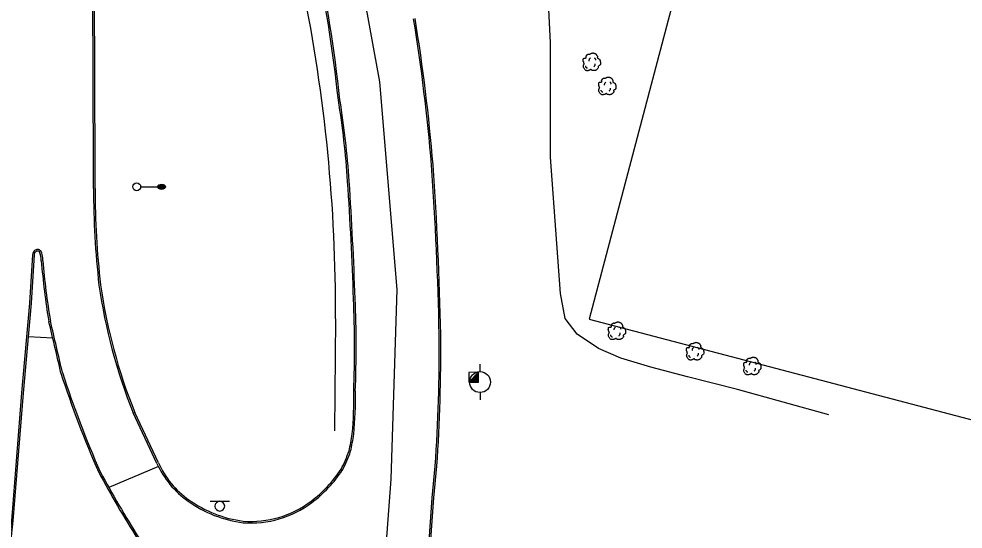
# Model space of a CAD drawing. Extents: x 2145380 to 2156929, y 139568 to 149130.
# Drawn here: x 2150932.7 to 2151294.3, y 141204.9 to 141400.3 of the extents above; entities that cross this region are included whole.
import ezdxf

# ---------------------------------------------------------------- set-up
doc = ezdxf.new("R2010")
doc.units = 0
for name, color, linetype in [('TOPO_Asphalt', 7, 'Continuous'), ('TOPO_Building', 7, 'Continuous'), ('TOPO_Concrete', 7, 'Continuous'), ('TOPO_Curb Back', 7, 'Continuous'), ('TOPO_Fence', 7, 'Continuous'), ('TOPO_Flowline', 7, 'Continuous'), ('TOPO_Light Pole', 7, 'Continuous'), ('TOPO_Misc', 7, 'Continuous'), ('TOPO_Misc Line', 7, 'Continuous'), ('TOPO_Power Pole', 7, 'Continuous'), ('TOPO_Sign', 7, 'Continuous'), ('TOPO_Tree', 7, 'Continuous')]:
    doc.layers.add(name, color=color, linetype=linetype)

# ---------------------------------------------------------------- blocks, each defined once
blk = doc.blocks.new('LP')
at = {"layer": 'TOPO_Light Pole'}
blk.add_line((3.81, 0), (20.32, 0), dxfattribs=at)
for points in [[(20.32, 0), (27.94, 0)], [(20.32, 0), (23.5, 0)], [(20.83, 1.27), (27.43, 1.27)], [(20.83, 1.27), (23.5, 1.27)], [(23.71, 1.27), (27.43, 1.27)], [(23.71, 0), (27.94, 0)], [(20.83, -1.27), (27.43, -1.27)], [(20.83, -1.27), (23.5, -1.27)], [(23.71, -1.27), (27.43, -1.27)]]:
    blk.add_lwpolyline(points, dxfattribs=at)
blk.add_circle((0, 0), 3.81, dxfattribs=at)
blk.add_ellipse((24.13, 0), major_axis=(3.81, 0), ratio=0.666667, dxfattribs=at)
blk = doc.blocks.new('TREE')
at = {"layer": 'TOPO_Tree'}
for points in [[(-14.1, -0.4), (-14.2, 0.5), (-14.4, 1.4), (-14.6, 2.3), (-14.8, 3.2), (-15.5, 4), (-15.7, 4.9), (-15.8, 5.6), (-15.7, 6.3), (-15.7, 7), (-15.6, 7.9), (-15.7, 8.8), (-15.1, 9.7), (-14.6, 10.4), (-13.8, 10.5), (-13, 10.7), (-12.2, 11), (-11.1, 10), (-10.4, 10.7), (-9.4, 11.7), (-10.3, 13.3), (-9.8, 14.4), (-9.6, 15.1), (-9.3, 15.9), (-8.8, 16.5), (-8.2, 17.3), (-7.5, 17.7), (-6.7, 18.1), (-6.1, 18.4), (-5.6, 18.6), (-5.1, 18.7), (-4.5, 18.7), (-4, 18.5), (-3.5, 18.1)], [(-3.5, 17.6), (-3.1, 18.3), (-2.6, 18.8), (-1.9, 19.2), (-1, 19.7), (-0.2, 20), (0.7, 20.2), (1.6, 20.5), (2.5, 20.8), (3.4, 20.8), (4.1, 20.7), (4.8, 20.5), (5.5, 20.2), (6.4, 19.9), (7.3, 19.7), (8.2, 19.2), (9.4, 18.4), (10, 17.2), (10.8, 16), (11.2, 15.3), (11.6, 14.6), (11.9, 13.9), (12.2, 13.1), (11.4, 12), (11.9, 11.2), (12, 11), (12.2, 10.9), (12.4, 10.7), (12.9, 10.4), (13.5, 10), (14, 9.7), (14.7, 9.2), (15.4, 8.7), (16.1, 8.1), (16.7, 7.5), (16.9, 6.7), (17.1, 6), (17.6, 4.4), (17.7, 2.8), (17.7, 1.2), (17.7, -0.2), (17.8, -2.2), (16.6, -3), (15.5, -3.8), (14.3, -4.6), (13.2, -5.3)], [(13.2, -5.3), (13.3, -5.8), (13.4, -6.3), (13.4, -6.7), (13.8, -8.5), (12.2, -10), (10.8, -11.5), (10, -12.3), (9.1, -12.8), (8.2, -13.1), (6, -13.8), (3.3, -13.6), (1.3, -13.1), (0.5, -12.9), (-0.1, -11.4), (-0.8, -11.5), (-2, -11.6), (-3.3, -12.8), (-4.5, -13.1), (-6.1, -13.5), (-7.8, -14), (-9.3, -13.6), (-11.4, -13.1), (-12.8, -11.4), (-14.1, -9.4), (-15.3, -7.3), (-15.6, -5.1), (-15.1, -3), (-14.9, -1.9), (-13.9, -0.8), (-13.5, 0.1)], [(-4.2, 5.1), (-4.5, 6.1), (-4.3, 7.2), (-3.8, 8.2), (-3.3, 9.3), (-2.7, 10.3), (-1.6, 11)], [(5.9, 11.2), (6.5, 10.7), (7, 10.2), (7.4, 9.5), (7.9, 8.6), (8.3, 7.6), (8.5, 6.6)], [(-11.4, -4.5), (-11.5, -5.4), (-11, -6.3), (-10.1, -7.2), (-9.3, -8), (-8.5, -8.3), (-7.7, -8.1)], [(4.8, -6.3), (5.7, -5.7), (6.3, -4.9), (6.8, -3.9), (7.4, -2.8), (7.6, -1.7), (7.5, -0.6)]]:
    blk.add_open_spline(points, degree=3, dxfattribs=at)
blk = doc.blocks.new('POWPOL')
at = {"layer": 'TOPO_Power Pole'}
for p, q in [((0, 10.16), (0, 17.34)), ((0, -10.16), (0, -17.34))]:
    blk.add_line(p, q, dxfattribs=at)
blk.add_circle((0, 0), 10.16, dxfattribs=at)

msp = doc.modelspace()

# ---------------------------------------------------------------- linework, layer by layer
at = {"layer": 'TOPO_Asphalt'}
msp.add_line((2150986.16, 141228.84), (2150967.15, 141220.81), dxfattribs=at)
at = {"layer": 'TOPO_Building'}
msp.add_lwpolyline([(2151228.68, 141579.26), (2151151.14, 141285.35), (2151313.72, 141242.46), (2151323.37, 141279.03), (2151349.28, 141272.2), (2151362.64, 141322.86), (2151336.95, 141329.64), (2151391.47, 141536.31)], close=True, dxfattribs=at)
at = {"layer": 'TOPO_Concrete'}
msp.add_line((2150945.71, 141277.98), (2150936.25, 141278.56), dxfattribs=at)
at = {"layer": 'TOPO_Curb Back'}
for points in [[(2150961.35, 141335.37), (2150961.18, 141385.31), (2150960.83, 141436.54), (2150960.18, 141507.92), (2150959.66, 141556.59)], [(2150961.95, 141335.37), (2150961.78, 141385.31), (2150961.43, 141436.54), (2150960.78, 141507.93), (2150960.26, 141556.6)], [(2150937.94, 141309.98), (2150936.77, 141291.45), (2150933.78, 141257.05), (2150929.85, 141208.09), (2150928.78, 141198.41)], [(2150938.54, 141309.92), (2150937.37, 141291.4), (2150934.37, 141257), (2150930.44, 141208.04), (2150929.38, 141198.39)], [(2150985.61, 141230.01), (2150976.52, 141249.35)], [(2150986.15, 141230.26), (2150977.07, 141249.59)], [(2151079.3, 141061.22), (2151082.44, 141101.79), (2151087.25, 141163.36), (2151091.05, 141216.85), (2151092.2, 141229.01)], [(2151079.9, 141061.16), (2151083.04, 141101.74), (2151087.85, 141163.32), (2151091.65, 141216.8), (2151092.8, 141228.97)]]:
    msp.add_lwpolyline(points, dxfattribs=at)
for centre, radius, start, end in [((2150491.7, 141308.69), 566.62, 6.1359, 12.0026), ((2150491.7, 141308.68), 567.22, 6.1375, 12.0023), ((2150391.83, 141287.1), 701.25, 4.68247, 9.29364), ((2150391.83, 141287.1), 701.84, 4.68218, 9.29353), ((2150732.91, 141316.79), 326.41, 3.7376, 9.2482), ((2150732.91, 141316.79), 327, 3.7376, 9.2454), ((2149819.28, 141254.22), 1274.65, 1.13146, 4.05438), ((2149819.25, 141254.22), 1275.28, 1.13134, 4.05451), ((2149654.85, 141244.86), 1406.86, 1.962, 3.79881), ((2149655.08, 141244.87), 1407.24, 1.96204, 3.79902), ((2151264.69, 141333.7), 303.35, 179.6856, 186.6862), ((2151264.71, 141333.7), 302.76, 179.6852, 186.6845), ((2150940.55, 141309.64), 2.64, 133.4057, 172.4596), ((2150940.55, 141309.64), 2.04, 133.368, 171.9155), ((2150939.88, 141310.36), 1.65, 40.4926, 133.6604), ((2150939.88, 141310.36), 1.05, 44.5747, 133.7364), ((2150933.35, 141307.83), 7.97, 358.893, 24.2068), ((2150933.35, 141307.83), 8.57, 359.0893, 24.8576), ((2151197.16, 141327.51), 256.61, 184.4337, 189.6591), ((2151197.19, 141327.51), 256.03, 184.4402, 189.6544), ((2151173.31, 141328.25), 212.02, 188.0974, 201.8456), ((2151173.31, 141328.25), 211.41, 188.0993, 201.8412), ((2150638.59, 141274.33), 422.71, 357.7459, 2.5345), ((2150638.52, 141274.33), 423.38, 357.7486, 2.5335), ((2148187.55, 140629.31), 2833.43, 12.95789, 13.3689), ((2148188.29, 140629.48), 2833.27, 12.95832, 13.36853), ((2150408.39, 141274.28), 685.31, 356.2124, 0.42718), ((2150408.37, 141274.28), 685.93, 356.21179, 0.42746), ((2151314.22, 141381.85), 383.73, 197.7817, 203.8779), ((2151314.2, 141381.84), 383.1, 197.7854, 203.8748), ((2150921.13, 141254.59), 139.88, 354.5545, 1.278), ((2150921.13, 141254.59), 140.48, 354.547, 1.2706), ((2150945.22, 141259.41), 116.57, 347.8235, 351.067), ((2150945.21, 141259.42), 117.18, 347.8043, 351.0758), ((2151002.46, 141255.17), 60.25, 332.9862, 340.2667), ((2151002.48, 141255.16), 60.82, 332.955, 340.3064), ((2151018.29, 141244.81), 35.88, 204.3706, 234.5852), ((2151018.29, 141244.81), 35.28, 204.364, 234.585), ((2151015.94, 141254.09), 48.02, 306.5268, 326.8187), ((2151015.94, 141254.09), 48.62, 306.5294, 326.8566), ((2151322.35, 141419.46), 407.58, 208.2545, 212.3787), ((2151322.38, 141419.48), 407.01, 208.2579, 212.3772), ((2151024.61, 141253.67), 46.76, 234.5607, 262.6241), ((2151024.61, 141253.67), 46.15, 234.5603, 262.6041), ((2151021.46, 141246.2), 39, 265.8105, 306.919), ((2151021.46, 141246.2), 38.4, 265.8354, 306.9218)]:
    msp.add_arc(centre, radius, start, end, dxfattribs=at)
at = {"layer": 'TOPO_Fence'}
msp.add_lwpolyline([(2151054.01, 141285.4), (2151053.63, 141242.56)], dxfattribs=at)
msp.add_arc((2150427.81, 141288.01), 626.2, 359.76145, 11.46246, dxfattribs=at)
at = {"layer": 'TOPO_Flowline'}
msp.add_lwpolyline([(2151242.97, 141248.64), (2151207.94, 141258.39), (2151188.82, 141263.14), (2151174.76, 141266.91), (2151163.25, 141270.36), (2151154.65, 141274.05), (2151146.52, 141279.49), (2151141.88, 141285.59), (2151140.09, 141295.17), (2151136.3, 141347.37), (2151136.37, 141391.19), (2151134.6, 141424.7), (2151132.57, 141446.76), (2151126.04, 141483.42)], dxfattribs=at)
at = {"layer": 'TOPO_Misc'}
for p, q in [((2151105, 141261.18), (2151108.73, 141264.93)), ((2151107.58, 141263.77), (2151108.73, 141263.77)), ((2151107.77, 141263.95), (2151108.73, 141263.95)), ((2151107.96, 141264.15), (2151108.73, 141264.15)), ((2151108.15, 141264.34), (2151108.73, 141264.34)), ((2151108.33, 141264.52), (2151108.73, 141264.52)), ((2151108.52, 141264.71), (2151108.73, 141264.71)), ((2151108.7, 141264.89), (2151108.73, 141264.89)), ((2151105.15, 141261.34), (2151108.74, 141261.34)), ((2151105.34, 141261.53), (2151108.74, 141261.53)), ((2151105.53, 141261.71), (2151108.74, 141261.71)), ((2151105.72, 141261.9), (2151108.74, 141261.9)), ((2151105.9, 141262.09), (2151108.74, 141262.09)), ((2151106.09, 141262.28), (2151108.74, 141262.28)), ((2151106.28, 141262.47), (2151108.74, 141262.47)), ((2151106.46, 141262.65), (2151108.73, 141262.65)), ((2151106.65, 141262.84), (2151108.73, 141262.84)), ((2151106.84, 141263.03), (2151108.73, 141263.03)), ((2151107.02, 141263.21), (2151108.73, 141263.21)), ((2151107.21, 141263.4), (2151108.73, 141263.4)), ((2151107.39, 141263.58), (2151108.73, 141263.58))]:
    msp.add_line(p, q, dxfattribs=at)
msp.add_lwpolyline([(2151108.74, 141261.19), (2151108.73, 141264.93), (2151104.99, 141264.92), (2151105, 141261.18), (2151108.74, 141261.19)], dxfattribs=at)
at = {"layer": 'TOPO_Misc Line'}
msp.add_lwpolyline([(2151041.75, 140781.11), (2151049.08, 140860.42), (2151052.85, 140906.23), (2151058.7, 140982.78), (2151063.39, 141059.75), (2151066.17, 141108.4), (2151071.65, 141174.32), (2151075.3, 141224.03), (2151077.64, 141296.7), (2151070.94, 141376.27), (2151055.2, 141462.47), (2151041.34, 141511.84)], dxfattribs=at)
at = {"layer": 'TOPO_Sign'}
for points in [[(2151005.92, 141215.52), (2151013.41, 141215.53)], [(2151007.8, 141213.65), (2151007.8, 141213.65)], [(2151009.67, 141215.52), (2151009.67, 141215.52)], [(2151011.53, 141213.65), (2151011.53, 141213.65)], [(2151009.67, 141211.78), (2151009.67, 141211.78)]]:
    msp.add_lwpolyline(points, dxfattribs=at)
for start, end in [(90, 180), (180, 270), (360, 90), (270, 0)]:
    msp.add_arc((2151009.67, 141213.65), 1.87, start, end, dxfattribs=at)

# ---------------------------------------------------------------- block references
at = {"layer": 'TOPO_Light Pole', "xscale": 0.39370000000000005, "yscale": 0.3937000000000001}
msp.add_blockref('LP', (2150977.86, 141336.01), dxfattribs=at)
at = {"layer": 'TOPO_Power Pole', "xscale": 0.39370000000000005, "yscale": 0.3937000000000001}
msp.add_blockref('POWPOL', (2151109.32, 141261.2), dxfattribs=at)
at = {"layer": 'TOPO_Tree', "xscale": 0.19685000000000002, "yscale": 0.19685000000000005}
for p in [(2151151.94, 141383.2), (2151157.87, 141373.98), (2151161.56, 141280.17), (2151191.5, 141272.33), (2151213.4, 141266.68)]:
    msp.add_blockref('TREE', p, dxfattribs=at)

doc.saveas('drawing.dxf')
